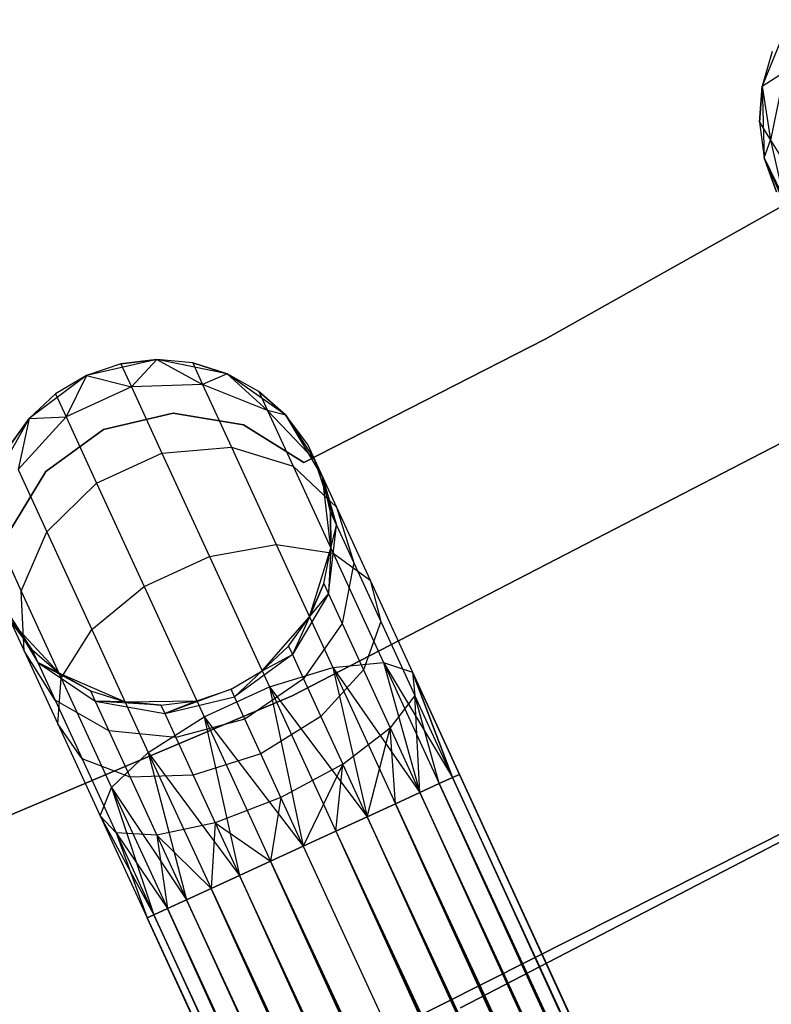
# Model space of a CAD drawing. Extents: x -102 to 102, y -101 to 102.
# Tile 291 of 481: x 16.47 to 20.82, y -40.22 to -34.52. Entities that reach past the tile are written whole.
import ezdxf

# ---------------------------------------------------------------- set-up
doc = ezdxf.new("R2010")
doc.units = 0
doc.header["$LTSCALE"] = 25.4
doc.layers.get('0').update_dxf_attribs({"linetype": 'CONTINUOUS'})

# ---------------------------------------------------------------- blocks, each defined once
blk = doc.blocks.new('NL2500011659_STL')
at = {"color": 0}
for p, q in [((20.9261, -34.5212, 0), (20.7687, -34.9061, 0)), ((20.9261, -34.5212, 0), (20.7687, -34.9061, 0)), ((20.8272, -34.7054, -5.5), (20.7687, -34.9061, 0)), ((20.8272, -34.7054, -5.5), (20.7687, -34.9061, -5.5)), ((20.8272, -34.7054, -5.5), (20.7687, -34.9061, 0)), ((20.8272, -34.7054, -5.5), (20.7687, -34.9061, -5.5)), ((20.7687, -34.9061, -5.5), (20.8995, -34.8223, -6.368)), ((20.7687, -34.9061, -5.5), (20.8995, -34.8223, -6.368)), ((20.8995, -34.8223, -6.368), (20.8177, -35.2187, -6.2725)), ((20.8995, -34.8223, -6.368), (20.8177, -35.2187, -6.2725)), ((20.7687, -34.9061, -5.5), (20.7533, -35.1146, -5.5)), ((20.7533, -35.1146, -5.5), (20.7687, -34.9061, 0)), ((20.7533, -35.1146, -5.5), (20.7687, -34.9061, 0)), ((20.7687, -34.9061, -5.5), (20.7533, -35.1146, -5.5)), ((20.7687, -34.9061, 0), (20.7815, -35.3218, 0)), ((20.7687, -34.9061, -5.5), (20.7687, -34.9061, 0)), ((20.7687, -34.9061, -5.5), (20.7687, -34.9061, 0)), ((20.7687, -34.9061, 0), (20.7815, -35.3218, 0)), ((20.7687, -34.9061, -5.5), (20.8177, -35.2187, -6.2725)), ((20.7687, -34.9061, -5.5), (20.8177, -35.2187, -6.2725)), ((20.7533, -35.1146, -5.5), (20.7815, -35.3218, 0)), ((20.7533, -35.1146, -5.5), (20.7815, -35.3218, -5.5)), ((20.7533, -35.1146, -5.5), (20.7815, -35.3218, 0)), ((20.7533, -35.1146, -5.5), (20.7815, -35.3218, -5.5)), ((20.7533, -35.1146, -5.5), (20.8177, -35.2187, -6.2725)), ((20.7533, -35.1146, -5.5), (20.8177, -35.2187, -6.2725)), ((20.7815, -35.3218, -5.5), (20.8177, -35.2187, -6.2725)), ((20.7815, -35.3218, -5.5), (20.8177, -35.2187, -6.2725)), ((20.8177, -35.2187, -6.2725), (20.9064, -35.6061, -6.1503)), ((20.8177, -35.2187, -6.2725), (20.9064, -35.6061, -6.1503)), ((20.8177, -35.2187, -6.2725), (21.0046, -35.5206, -6.9695)), ((20.8177, -35.2187, -6.2725), (21.0046, -35.5206, -6.9695)), ((20.7815, -35.3218, 0), (20.9623, -35.6962, 0)), ((20.7815, -35.3218, -5.5), (20.7815, -35.3218, 0)), ((20.7815, -35.3218, -5.5), (20.7815, -35.3218, 0)), ((20.7815, -35.3218, -5.5), (20.8522, -35.5185, -5.5)), ((20.8522, -35.5185, -5.5), (20.7815, -35.3218, 0)), ((20.8522, -35.5185, -5.5), (20.7815, -35.3218, 0)), ((20.7815, -35.3218, 0), (20.9623, -35.6962, 0)), ((20.7815, -35.3218, -5.5), (20.8522, -35.5185, -5.5)), ((20.7815, -35.3218, -5.5), (20.9064, -35.6061, -6.1503)), ((20.7815, -35.3218, -5.5), (20.9064, -35.6061, -6.1503)), ((20.8808, -35.6029), (19.5128, -36.3702)), ((19.5128, -36.3702, -2), (20.8808, -35.6029, -2)), ((19.5128, -36.3702, -2), (20.8808, -35.6029, -2)), ((20.8808, -35.6029), (19.5128, -36.3702)), ((19.5128, -36.3702), (18.1167, -37.0849)), ((18.1167, -37.0849, -2), (19.5128, -36.3702, -2)), ((18.1167, -37.0849, -2), (19.5128, -36.3702, -2)), ((19.5128, -36.3702), (18.1167, -37.0849)), ((19.5128, -36.3702), (19.5128, -36.3702, -2)), ((19.5128, -36.3702), (19.5128, -36.3702, -2)), ((17.2651, -36.4893, 0), (16.8594, -36.5808, 0)), ((17.2651, -36.4893, 0), (16.8594, -36.5808, 0)), ((17.0575, -36.5137, -5.5), (16.8594, -36.5808, 0)), ((17.0575, -36.5137, -5.5), (16.8594, -36.5808, 0)), ((17.0575, -36.5137, -5.5), (16.8594, -36.5808, -5.5)), ((17.0575, -36.5137, -5.5), (16.8594, -36.5808, -5.5)), ((17.2651, -36.4893, -5.5), (17.0575, -36.5137, -5.5)), ((17.0575, -36.5137, -5.5), (17.2651, -36.4893, 0)), ((17.0575, -36.5137, -5.5), (17.2651, -36.4893, 0)), ((17.2651, -36.4893, -5.5), (17.0575, -36.5137, -5.5)), ((17.0575, -36.5137, -5.5), (17.1184, -36.6461, -6.4203)), ((17.0575, -36.5137, -5.5), (17.1184, -36.6461, -6.4203)), ((17.2651, -36.4893, -5.5), (17.1184, -36.6461, -6.4203)), ((17.2651, -36.4893, -5.5), (17.1184, -36.6461, -6.4203)), ((17.6729, -36.5707, 0), (17.2651, -36.4893, 0)), ((17.4733, -36.5086, -5.5), (17.2651, -36.4893, 0)), ((17.6729, -36.5707, 0), (17.2651, -36.4893, 0)), ((17.4733, -36.5086, -5.5), (17.2651, -36.4893, -5.5)), ((17.2651, -36.4893, -5.5), (17.2651, -36.4893, 0)), ((17.4733, -36.5086, -5.5), (17.2651, -36.4893, 0)), ((17.2651, -36.4893, -5.5), (17.2651, -36.4893, 0)), ((17.2651, -36.4893, -5.5), (17.5307, -36.6335, -6.368)), ((17.4733, -36.5086, -5.5), (17.2651, -36.4893, -5.5)), ((17.2651, -36.4893, -5.5), (17.5307, -36.6335, -6.368)), ((17.6729, -36.5707, -5.5), (17.4733, -36.5086, -5.5)), ((17.4733, -36.5086, -5.5), (17.6729, -36.5707, 0)), ((17.4733, -36.5086, -5.5), (17.6729, -36.5707, 0)), ((17.4733, -36.5086, -5.5), (17.5307, -36.6335, -6.368)), ((17.4733, -36.5086, -5.5), (17.5307, -36.6335, -6.368)), ((17.6729, -36.5707, -5.5), (17.4733, -36.5086, -5.5)), ((16.8594, -36.5808, 0), (16.5261, -36.8293, 0)), ((16.8594, -36.5808, 0), (16.5261, -36.8293, 0)), ((16.8594, -36.5808, 0), (16.6797, -36.6875, -5.5)), ((16.8594, -36.5808, -5.5), (16.6797, -36.6875, -5.5)), ((16.8594, -36.5808, 0), (16.6797, -36.6875, -5.5)), ((16.8594, -36.5808, -5.5), (16.6797, -36.6875, -5.5)), ((16.8594, -36.5808, -5.5), (16.7406, -36.8199, -6.4203)), ((16.8594, -36.5808, -5.5), (16.7406, -36.8199, -6.4203)), ((16.8594, -36.5808, -5.5), (16.8594, -36.5808, 0)), ((16.8594, -36.5808, -5.5), (16.8594, -36.5808, 0)), ((16.8594, -36.5808, -5.5), (17.1184, -36.6461, -6.4203)), ((16.8594, -36.5808, -5.5), (17.1184, -36.6461, -6.4203)), ((17.6729, -36.5707, -5.5), (17.5307, -36.6335, -6.368)), ((17.6729, -36.5707, -5.5), (17.5307, -36.6335, -6.368)), ((18.0123, -36.811, 0), (17.6729, -36.5707, 0)), ((17.8552, -36.673, -5.5), (17.6729, -36.5707, 0)), ((18.0123, -36.811, 0), (17.6729, -36.5707, 0)), ((17.8552, -36.673, -5.5), (17.6729, -36.5707, -5.5)), ((17.6729, -36.5707, -5.5), (17.6729, -36.5707, 0)), ((17.8552, -36.673, -5.5), (17.6729, -36.5707, 0)), ((17.6729, -36.5707, -5.5), (17.6729, -36.5707, 0)), ((17.6729, -36.5707, -5.5), (17.9063, -36.7842, -6.2725)), ((17.8552, -36.673, -5.5), (17.6729, -36.5707, -5.5)), ((17.6729, -36.5707, -5.5), (17.9063, -36.7842, -6.2725)), ((17.1184, -36.6461, -6.4203), (16.7406, -36.8199, -6.4203)), ((17.1184, -36.6461, -6.4203), (16.7406, -36.8199, -6.4203)), ((17.5307, -36.6335, -6.368), (17.1184, -36.6461, -6.4203)), ((17.5307, -36.6335, -6.368), (17.1184, -36.6461, -6.4203)), ((17.1184, -36.6461, -6.4203), (17.2952, -37.0304, -7.2505)), ((17.1184, -36.6461, -6.4203), (17.2952, -37.0304, -7.2505)), ((17.9063, -36.7842, -6.2725), (17.5307, -36.6335, -6.368)), ((17.5307, -36.6335, -6.368), (17.6975, -36.996, -7.1511)), ((17.5307, -36.6335, -6.368), (17.6975, -36.996, -7.1511)), ((17.9063, -36.7842, -6.2725), (17.5307, -36.6335, -6.368)), ((16.6797, -36.6875, -5.5), (16.5261, -36.8293, 0)), ((16.6797, -36.6875, -5.5), (16.5261, -36.8293, -5.5)), ((16.6797, -36.6875, -5.5), (16.5261, -36.8293, 0)), ((16.6797, -36.6875, -5.5), (16.5261, -36.8293, -5.5)), ((16.6797, -36.6875, -5.5), (16.7406, -36.8199, -6.4203)), ((16.6797, -36.6875, -5.5), (16.7406, -36.8199, -6.4203)), ((18.0123, -36.811, -5.5), (17.8552, -36.673, -5.5)), ((17.8552, -36.673, -5.5), (18.0123, -36.811, 0)), ((17.8552, -36.673, -5.5), (18.0123, -36.811, 0)), ((17.8552, -36.673, -5.5), (17.9063, -36.7842, -6.2725)), ((17.8552, -36.673, -5.5), (17.9063, -36.7842, -6.2725)), ((18.0123, -36.811, -5.5), (17.8552, -36.673, -5.5)), ((16.7406, -36.8199, -6.4203), (16.4627, -37.1248, -6.368)), ((16.7406, -36.8199, -6.4203), (16.4627, -37.1248, -6.368)), ((16.5261, -36.8293, -5.5), (16.7406, -36.8199, -6.4203)), ((16.5261, -36.8293, -5.5), (16.7406, -36.8199, -6.4203)), ((16.7406, -36.8199, -6.4203), (16.9174, -37.2042, -7.2505)), ((16.7406, -36.8199, -6.4203), (16.9174, -37.2042, -7.2505)), ((17.3595, -36.7994), (16.9579, -36.8945)), ((16.9579, -36.8945, -2), (17.3595, -36.7994, -2)), ((16.9579, -36.8945, -2), (17.3595, -36.7994, -2)), ((17.3595, -36.7994), (16.9579, -36.8945)), ((17.7667, -36.8663), (17.3595, -36.7994)), ((17.3595, -36.7994), (17.3595, -36.7994, -2)), ((17.3595, -36.7994, -2), (17.7667, -36.8663, -2)), ((17.3595, -36.7994), (17.3595, -36.7994, -2)), ((17.3595, -36.7994, -2), (17.7667, -36.8663, -2)), ((17.7667, -36.8663), (17.3595, -36.7994)), ((18.0123, -36.811, -5.5), (17.9063, -36.7842, -6.2725)), ((18.0123, -36.811, -5.5), (17.9063, -36.7842, -6.2725)), ((18.1803, -37.0722, -6.1503), (17.9063, -36.7842, -6.2725)), ((17.9063, -36.7842, -6.2725), (18.0547, -37.1068, -6.9695)), ((17.9063, -36.7842, -6.2725), (18.0547, -37.1068, -6.9695)), ((18.1803, -37.0722, -6.1503), (17.9063, -36.7842, -6.2725)), ((18.2246, -37.1685, 0), (18.0123, -36.811, 0)), ((18.1372, -36.9786, -5.5), (18.0123, -36.811, 0)), ((18.2246, -37.1685, 0), (18.0123, -36.811, 0)), ((18.1372, -36.9786, -5.5), (18.0123, -36.811, -5.5)), ((18.0123, -36.811, -5.5), (18.0123, -36.811, 0)), ((18.1372, -36.9786, -5.5), (18.0123, -36.811, 0)), ((18.0123, -36.811, -5.5), (18.0123, -36.811, 0)), ((18.0123, -36.811, -5.5), (18.1803, -37.0722, -6.1503)), ((18.1372, -36.9786, -5.5), (18.0123, -36.811, -5.5)), ((18.0123, -36.811, -5.5), (18.1803, -37.0722, -6.1503)), ((16.5261, -36.8293, 0), (16.3226, -37.1919, 0)), ((16.5261, -36.8293, 0), (16.3226, -37.1919, 0)), ((16.5261, -36.8293, -5.5), (16.4053, -36.9999, -5.5)), ((16.4053, -36.9999, -5.5), (16.5261, -36.8293, 0)), ((16.4053, -36.9999, -5.5), (16.5261, -36.8293, 0)), ((16.5261, -36.8293, -5.5), (16.4053, -36.9999, -5.5)), ((16.5261, -36.8293, -5.5), (16.4627, -37.1248, -6.368)), ((16.5261, -36.8293, -5.5), (16.4627, -37.1248, -6.368)), ((16.5261, -36.8293, -5.5), (16.5261, -36.8293, 0)), ((16.5261, -36.8293, -5.5), (16.5261, -36.8293, 0)), ((18.1167, -37.0849), (17.7667, -36.8663)), ((17.7667, -36.8663), (17.7667, -36.8663, -2)), ((17.7667, -36.8663, -2), (18.1167, -37.0849, -2)), ((17.7667, -36.8663), (17.7667, -36.8663, -2)), ((17.7667, -36.8663, -2), (18.1167, -37.0849, -2)), ((18.1167, -37.0849), (17.7667, -36.8663)), ((16.9579, -36.8945), (16.6241, -37.1371)), ((16.6241, -37.1371, -2), (16.9579, -36.8945, -2)), ((16.6241, -37.1371, -2), (16.9579, -36.8945, -2)), ((16.9579, -36.8945), (16.6241, -37.1371)), ((16.9579, -36.8945), (16.9579, -36.8945, -2)), ((16.9579, -36.8945), (16.9579, -36.8945, -2)), ((17.2952, -37.0304, -7.2505), (17.6975, -36.996, -7.1511)), ((17.2952, -37.0304, -7.2505), (17.6975, -36.996, -7.1511)), ((17.6975, -36.996, -7.1511), (17.9572, -37.5605, -7.7725)), ((17.6975, -36.996, -7.1511), (17.9572, -37.5605, -7.7725)), ((17.6975, -36.996, -7.1511), (18.0547, -37.1068, -6.9695)), ((17.6975, -36.996, -7.1511), (18.0547, -37.1068, -6.9695)), ((20.9381, -36.9418, 1), (18.0493, -38.435, 1)), ((18.0493, -38.435, -6.5), (20.9381, -36.9418, -6.5)), ((18.0493, -38.435, -6.5), (20.9381, -36.9418, -6.5)), ((20.9381, -36.9418, 1), (18.0493, -38.435, 1)), ((18.1372, -36.9786, -5.5), (18.1803, -37.0722, -6.1503)), ((18.1372, -36.9786, -5.5), (18.2246, -37.1685, 0)), ((18.1372, -36.9786, -5.5), (18.2246, -37.1685, 0)), ((18.1372, -36.9786, -5.5), (18.1803, -37.0722, -6.1503)), ((16.9174, -37.2042, -7.2505), (17.2952, -37.0304, -7.2505)), ((16.9174, -37.2042, -7.2505), (17.2952, -37.0304, -7.2505)), ((17.2952, -37.0304, -7.2505), (17.5706, -37.629, -7.9094)), ((17.2952, -37.0304, -7.2505), (17.5706, -37.629, -7.9094)), ((18.0547, -37.1068, -6.9695), (18.2859, -37.6092, -7.5225)), ((18.0547, -37.1068, -6.9695), (18.2859, -37.6092, -7.5225)), ((18.0547, -37.1068, -6.9695), (18.3052, -37.3437, -6.737)), ((18.0547, -37.1068, -6.9695), (18.3052, -37.3437, -6.737)), ((18.1167, -37.0849), (18.1167, -37.0849, -2)), ((18.1167, -37.0849), (18.1167, -37.0849, -2)), ((18.2246, -37.1685, -5.5), (18.1803, -37.0722, -6.1503)), ((18.2246, -37.1685, -5.5), (18.1803, -37.0722, -6.1503)), ((18.3052, -37.4476, -6.0225), (18.1803, -37.0722, -6.1503)), ((18.1803, -37.0722, -6.1503), (18.3052, -37.3437, -6.737)), ((18.1803, -37.0722, -6.1503), (18.3052, -37.3437, -6.737)), ((18.3052, -37.4476, -6.0225), (18.1803, -37.0722, -6.1503)), ((16.6241, -37.1371), (16.4095, -37.4896)), ((16.4095, -37.4896, -2), (16.6241, -37.1371, -2)), ((16.4095, -37.4896, -2), (16.6241, -37.1371, -2)), ((16.6241, -37.1371), (16.4095, -37.4896)), ((16.4627, -37.1248, -6.368), (16.6295, -37.4873, -7.1511)), ((16.4627, -37.1248, -6.368), (16.6295, -37.4873, -7.1511)), ((16.6241, -37.1371), (16.6241, -37.1371, -2)), ((16.6241, -37.1371), (16.6241, -37.1371, -2)), ((18.2731, -37.5815, 0), (18.2246, -37.1685, 0)), ((18.2706, -37.3725, -5.5), (18.2246, -37.1685, 0)), ((18.2731, -37.5815, 0), (18.2246, -37.1685, 0)), ((18.2706, -37.3725, -5.5), (18.2246, -37.1685, -5.5)), ((18.2246, -37.1685, -5.5), (18.2246, -37.1685, 0)), ((18.2706, -37.3725, -5.5), (18.2246, -37.1685, 0)), ((18.2246, -37.1685, -5.5), (18.2246, -37.1685, 0)), ((18.2246, -37.1685, -5.5), (18.3052, -37.4476, -6.0225)), ((18.2706, -37.3725, -5.5), (18.2246, -37.1685, -5.5)), ((18.2246, -37.1685, -5.5), (18.3052, -37.4476, -6.0225)), ((16.6295, -37.4873, -7.1511), (16.9174, -37.2042, -7.2505)), ((16.6295, -37.4873, -7.1511), (16.9174, -37.2042, -7.2505)), ((16.9174, -37.2042, -7.2505), (17.1928, -37.8028, -7.9094)), ((16.9174, -37.2042, -7.2505), (17.1928, -37.8028, -7.9094)), ((18.2731, -37.5815, -5.5), (18.2706, -37.3725, -5.5)), ((18.2706, -37.3725, -5.5), (18.2731, -37.5815, 0)), ((18.2706, -37.3725, -5.5), (18.2731, -37.5815, 0)), ((18.2706, -37.3725, -5.5), (18.3052, -37.4476, -6.0225)), ((18.2706, -37.3725, -5.5), (18.3052, -37.4476, -6.0225)), ((18.2731, -37.5815, -5.5), (18.2706, -37.3725, -5.5)), ((18.3052, -37.3437, -6.737), (18.4998, -37.7667, -7.2026)), ((18.3052, -37.3437, -6.737), (18.4998, -37.7667, -7.2026)), ((18.3052, -37.3437, -6.737), (18.4055, -37.6658, -6.4939)), ((18.3052, -37.3437, -6.737), (18.4055, -37.6658, -6.4939)), ((18.2594, -37.8457, -5.9113), (18.3052, -37.4476, -6.0225)), ((18.2594, -37.8457, -5.9113), (18.3052, -37.4476, -6.0225)), ((18.2731, -37.5815, -5.5), (18.3052, -37.4476, -6.0225)), ((18.2731, -37.5815, -5.5), (18.3052, -37.4476, -6.0225)), ((18.3052, -37.4476, -6.0225), (18.4055, -37.6658, -6.4939)), ((18.3052, -37.4476, -6.0225), (18.4055, -37.6658, -6.4939)), ((16.3328, -37.5081, -6.2725), (16.4812, -37.8307, -6.9695)), ((16.3328, -37.5081, -6.2725), (16.4812, -37.8307, -6.9695)), ((16.4812, -37.8307, -6.9695), (16.6295, -37.4873, -7.1511)), ((16.4812, -37.8307, -6.9695), (16.6295, -37.4873, -7.1511)), ((16.6295, -37.4873, -7.1511), (16.8892, -38.0519, -7.7725)), ((16.6295, -37.4873, -7.1511), (16.8892, -38.0519, -7.7725)), ((17.5706, -37.629, -7.9094), (17.9572, -37.5605, -7.7725)), ((17.5706, -37.629, -7.9094), (17.9572, -37.5605, -7.7725)), ((17.9572, -37.5605, -7.7725), (18.2845, -38.2719, -8.1715)), ((17.9572, -37.5605, -7.7725), (18.2845, -38.2719, -8.1715)), ((17.9572, -37.5605, -7.7725), (18.2859, -37.6092, -7.5225)), ((17.9572, -37.5605, -7.7725), (18.2859, -37.6092, -7.5225)), ((18.1495, -37.9785, 0), (18.2731, -37.5815, 0)), ((18.1495, -37.9785, 0), (18.2731, -37.5815, 0)), ((18.2322, -37.7865, -5.5), (18.2731, -37.5815, 0)), ((18.2322, -37.7865, -5.5), (18.2731, -37.5815, -5.5)), ((18.2322, -37.7865, -5.5), (18.2731, -37.5815, 0)), ((18.2322, -37.7865, -5.5), (18.2731, -37.5815, -5.5)), ((18.2731, -37.5815, -5.5), (18.2594, -37.8457, -5.9113)), ((18.2731, -37.5815, -5.5), (18.2594, -37.8457, -5.9113)), ((18.2731, -37.5815, -5.5), (18.2731, -37.5815, 0)), ((18.2731, -37.5815, -5.5), (18.2731, -37.5815, 0)), ((18.2859, -37.6092, -7.5225), (18.5772, -38.2424, -7.8776)), ((18.2859, -37.6092, -7.5225), (18.5772, -38.2424, -7.8776)), ((18.2859, -37.6092, -7.5225), (18.4998, -37.7667, -7.2026)), ((18.2859, -37.6092, -7.5225), (18.4998, -37.7667, -7.2026)), ((17.1928, -37.8028, -7.9094), (17.5706, -37.629, -7.9094)), ((17.1928, -37.8028, -7.9094), (17.5706, -37.629, -7.9094)), ((17.5706, -37.629, -7.9094), (17.9176, -38.3832, -8.3324)), ((17.5706, -37.629, -7.9094), (17.9176, -38.3832, -8.3324)), ((18.4055, -37.6658, -6.4939), (18.3384, -38.0174, -6.2823)), ((18.4055, -37.6658, -6.4939), (18.3384, -38.0174, -6.2823)), ((18.4055, -37.6658, -6.4939), (18.5619, -38.0057, -6.868)), ((18.4055, -37.6658, -6.4939), (18.5619, -38.0057, -6.868)), ((18.1495, -37.9785, -5.5), (18.2322, -37.7865, -5.5)), ((18.2322, -37.7865, -5.5), (18.1495, -37.9785, 0)), ((18.2322, -37.7865, -5.5), (18.1495, -37.9785, 0)), ((18.1495, -37.9785, -5.5), (18.2322, -37.7865, -5.5)), ((18.2322, -37.7865, -5.5), (18.2594, -37.8457, -5.9113)), ((18.2322, -37.7865, -5.5), (18.2594, -37.8457, -5.9113)), ((18.4998, -37.7667, -7.2026), (18.745, -38.2997, -7.5015)), ((18.4998, -37.7667, -7.2026), (18.745, -38.2997, -7.5015)), ((18.4998, -37.7667, -7.2026), (18.5619, -38.0057, -6.868)), ((18.4998, -37.7667, -7.2026), (18.5619, -38.0057, -6.868)), ((16.4982, -38.1751, -6.737), (16.4812, -37.8307, -6.9695)), ((16.4812, -37.8307, -6.9695), (16.7124, -38.3332, -7.5225)), ((16.4812, -37.8307, -6.9695), (16.7124, -38.3332, -7.5225)), ((16.4982, -38.1751, -6.737), (16.4812, -37.8307, -6.9695)), ((16.8892, -38.0519, -7.7725), (17.1928, -37.8028, -7.9094)), ((16.8892, -38.0519, -7.7725), (17.1928, -37.8028, -7.9094)), ((17.1928, -37.8028, -7.9094), (17.5398, -38.557, -8.3324)), ((17.1928, -37.8028, -7.9094), (17.5398, -38.557, -8.3324)), ((18.2594, -37.8457, -5.9113), (18.051, -38.1975, -5.8357)), ((18.2594, -37.8457, -5.9113), (18.051, -38.1975, -5.8357)), ((18.1495, -37.9785, -5.5), (18.2594, -37.8457, -5.9113)), ((18.1495, -37.9785, -5.5), (18.2594, -37.8457, -5.9113)), ((18.2594, -37.8457, -5.9113), (18.3384, -38.0174, -6.2823)), ((18.2594, -37.8457, -5.9113), (18.3384, -38.0174, -6.2823)), ((16.5426, -38.1675, -5.5), (16.3733, -37.9035, -6.1503)), ((16.3733, -37.9035, -6.1503), (16.5772, -38.2426, -6.0225)), ((16.5426, -38.1675, -5.5), (16.3733, -37.9035, -6.1503)), ((16.3733, -37.9035, -6.1503), (16.5772, -38.2426, -6.0225)), ((16.3733, -37.9035, -6.1503), (16.4982, -38.1751, -6.737)), ((16.3733, -37.9035, -6.1503), (16.4982, -38.1751, -6.737)), ((16.4176, -37.9999, 0), (16.6996, -38.3054, 0)), ((16.4176, -37.9999, -5.5), (16.5426, -38.1675, -5.5)), ((16.5426, -38.1675, -5.5), (16.4176, -37.9999, 0)), ((16.5426, -38.1675, -5.5), (16.4176, -37.9999, 0)), ((16.4176, -37.9999, 0), (16.6996, -38.3054, 0)), ((16.4176, -37.9999, -5.5), (16.5426, -38.1675, -5.5)), ((17.8751, -38.2909, 0), (18.1495, -37.9785, 0)), ((17.8751, -38.2909, 0), (18.1495, -37.9785, 0)), ((18.0287, -38.1491, -5.5), (18.1495, -37.9785, 0)), ((18.0287, -38.1491, -5.5), (18.1495, -37.9785, -5.5)), ((18.0287, -38.1491, -5.5), (18.1495, -37.9785, 0)), ((18.0287, -38.1491, -5.5), (18.1495, -37.9785, -5.5)), ((18.1495, -37.9785, -5.5), (18.051, -38.1975, -5.8357)), ((18.1495, -37.9785, -5.5), (18.051, -38.1975, -5.8357)), ((18.3384, -38.0174, -6.2823), (18.1155, -38.3377, -6.1386)), ((18.3384, -38.0174, -6.2823), (18.1155, -38.3377, -6.1386)), ((18.1495, -37.9785, -5.5), (18.1495, -37.9785, 0)), ((18.1495, -37.9785, -5.5), (18.1495, -37.9785, 0)), ((18.3384, -38.0174, -6.2823), (18.4615, -38.2849, -6.5767)), ((18.3384, -38.0174, -6.2823), (18.4615, -38.2849, -6.5767)), ((18.5619, -38.0057, -6.868), (18.4615, -38.2849, -6.5767)), ((18.5619, -38.0057, -6.868), (18.4615, -38.2849, -6.5767)), ((18.5619, -38.0057, -6.868), (18.7589, -38.4339, -7.1082)), ((18.5619, -38.0057, -6.868), (18.7589, -38.4339, -7.1082)), ((16.7124, -38.3332, -7.5225), (16.8892, -38.0519, -7.7725)), ((16.7124, -38.3332, -7.5225), (16.8892, -38.0519, -7.7725)), ((16.8892, -38.0519, -7.7725), (17.2165, -38.7632, -8.1715)), ((16.8892, -38.0519, -7.7725), (17.2165, -38.7632, -8.1715)), ((16.6775, -38.4608, -6.4939), (16.4982, -38.1751, -6.737)), ((16.4982, -38.1751, -6.737), (16.6928, -38.598, -7.2026)), ((16.4982, -38.1751, -6.737), (16.6928, -38.598, -7.2026)), ((16.6775, -38.4608, -6.4939), (16.4982, -38.1751, -6.737)), ((16.5426, -38.1675, -5.5), (16.6996, -38.3054, 0)), ((16.5426, -38.1675, -5.5), (16.6996, -38.3054, -5.5)), ((16.5426, -38.1675, -5.5), (16.6996, -38.3054, 0)), ((16.5426, -38.1675, -5.5), (16.6996, -38.3054, -5.5)), ((16.5426, -38.1675, -5.5), (16.5772, -38.2426, -6.0225)), ((16.5426, -38.1675, -5.5), (16.5772, -38.2426, -6.0225)), ((17.8751, -38.2909, -5.5), (18.0287, -38.1491, -5.5)), ((18.0287, -38.1491, -5.5), (17.8751, -38.2909, 0)), ((18.0287, -38.1491, -5.5), (17.8751, -38.2909, 0)), ((17.8751, -38.2909, -5.5), (18.0287, -38.1491, -5.5)), ((18.0287, -38.1491, -5.5), (18.051, -38.1975, -5.8357)), ((18.0287, -38.1491, -5.5), (18.051, -38.1975, -5.8357)), ((16.882, -38.4077, -5.5), (16.5772, -38.2426, -6.0225)), ((16.5772, -38.2426, -6.0225), (16.9092, -38.4669, -5.9113)), ((16.6996, -38.3054, -5.5), (16.5772, -38.2426, -6.0225)), ((16.882, -38.4077, -5.5), (16.5772, -38.2426, -6.0225)), ((16.6996, -38.3054, -5.5), (16.5772, -38.2426, -6.0225)), ((16.5772, -38.2426, -6.0225), (16.9092, -38.4669, -5.9113)), ((16.5772, -38.2426, -6.0225), (16.6775, -38.4608, -6.4939)), ((16.5772, -38.2426, -6.0225), (16.6775, -38.4608, -6.4939)), ((18.051, -38.1975, -5.8357), (17.7158, -38.4422, -5.809)), ((18.051, -38.1975, -5.8357), (17.7158, -38.4422, -5.809)), ((17.8751, -38.2909, -5.5), (18.051, -38.1975, -5.8357)), ((17.8751, -38.2909, -5.5), (18.051, -38.1975, -5.8357)), ((18.051, -38.1975, -5.8357), (18.1155, -38.3377, -6.1386)), ((18.051, -38.1975, -5.8357), (18.1155, -38.3377, -6.1386)), ((18.2845, -38.2719, -8.1715), (18.5772, -38.2424, -7.8776)), ((18.2845, -38.2719, -8.1715), (18.5772, -38.2424, -7.8776)), ((18.5772, -38.2424, -7.8776), (18.7884, -38.9955, -8.1691)), ((18.5772, -38.2424, -7.8776), (18.7884, -38.9955, -8.1691)), ((18.5772, -38.2424, -7.8776), (18.9001, -38.9442, -8)), ((18.5772, -38.2424, -7.8776), (18.9001, -38.9442, -8)), ((18.5772, -38.2424, -7.8776), (18.9773, -38.9086, -7.809)), ((18.5772, -38.2424, -7.8776), (18.9773, -38.9086, -7.809)), ((18.5772, -38.2424, -7.8776), (18.745, -38.2997, -7.5015)), ((18.5772, -38.2424, -7.8776), (18.745, -38.2997, -7.5015)), ((16.6996, -38.3054, 0), (17.0816, -38.4699, 0)), ((16.6996, -38.3054, -5.5), (16.6996, -38.3054, 0)), ((16.6996, -38.3054, -5.5), (16.6996, -38.3054, 0)), ((16.6996, -38.3054, -5.5), (16.882, -38.4077, -5.5)), ((16.882, -38.4077, -5.5), (16.6996, -38.3054, 0)), ((16.882, -38.4077, -5.5), (16.6996, -38.3054, 0)), ((16.6996, -38.3054, 0), (17.0816, -38.4699, 0)), ((16.6996, -38.3054, -5.5), (16.882, -38.4077, -5.5)), ((17.6954, -38.3977, 0), (17.8751, -38.2909, 0)), ((17.6954, -38.3977, -5.5), (17.8751, -38.2909, -5.5)), ((17.6954, -38.3977, 0), (17.8751, -38.2909, 0)), ((17.6954, -38.3977, -5.5), (17.8751, -38.2909, -5.5)), ((17.8751, -38.2909, -5.5), (17.7158, -38.4422, -5.809)), ((17.8751, -38.2909, -5.5), (17.7158, -38.4422, -5.809)), ((17.8751, -38.2909, -5.5), (17.8751, -38.2909, 0)), ((17.8751, -38.2909, -5.5), (17.8751, -38.2909, 0)), ((17.9176, -38.3832, -8.3324), (18.2845, -38.2719, -8.1715)), ((17.9176, -38.3832, -8.3324), (18.2845, -38.2719, -8.1715)), ((18.4615, -38.2849, -6.5767), (18.2159, -38.556, -6.379)), ((18.4615, -38.2849, -6.5767), (18.2159, -38.556, -6.379)), ((18.2845, -38.2719, -8.1715), (18.4828, -39.1362, -8.4135)), ((18.2845, -38.2719, -8.1715), (18.4828, -39.1362, -8.4135)), ((18.2845, -38.2719, -8.1715), (18.6473, -39.0605, -8.309)), ((18.2845, -38.2719, -8.1715), (18.6473, -39.0605, -8.309)), ((18.2845, -38.2719, -8.1715), (18.7884, -38.9955, -8.1691)), ((18.2845, -38.2719, -8.1715), (18.7884, -38.9955, -8.1691)), ((18.4615, -38.2849, -6.5767), (18.6166, -38.6219, -6.7657)), ((18.4615, -38.2849, -6.5767), (18.6166, -38.6219, -6.7657)), ((18.745, -38.2997, -7.5015), (18.9773, -38.9086, -7.809)), ((18.745, -38.2997, -7.5015), (18.9773, -38.9086, -7.809)), ((18.745, -38.2997, -7.5015), (19.0168, -38.8905, -7.6045)), ((18.9773, -38.9086, -7.191), (18.745, -38.2997, -7.5015)), ((18.745, -38.2997, -7.5015), (18.7589, -38.4339, -7.1082)), ((18.9773, -38.9086, -7.191), (18.745, -38.2997, -7.5015)), ((19.0168, -38.8905, -7.3955), (18.745, -38.2997, -7.5015)), ((19.0168, -38.8905, -7.3955), (18.745, -38.2997, -7.5015)), ((18.745, -38.2997, -7.5015), (19.0168, -38.8905, -7.6045)), ((18.745, -38.2997, -7.5015), (18.7589, -38.4339, -7.1082)), ((16.6928, -38.598, -7.2026), (16.7124, -38.3332, -7.5225)), ((16.6928, -38.598, -7.2026), (16.7124, -38.3332, -7.5225)), ((16.7124, -38.3332, -7.5225), (17.0037, -38.9663, -7.8776)), ((16.7124, -38.3332, -7.5225), (17.0037, -38.9663, -7.8776)), ((18.1155, -38.3377, -6.1386), (17.7752, -38.5712, -6.0878)), ((18.1155, -38.3377, -6.1386), (17.7752, -38.5712, -6.0878)), ((18.1155, -38.3377, -6.1386), (18.2159, -38.556, -6.379)), ((18.1155, -38.3377, -6.1386), (18.2159, -38.556, -6.379)), ((16.882, -38.4077, -5.5), (17.0816, -38.4699, 0)), ((16.882, -38.4077, -5.5), (17.0816, -38.4699, -5.5)), ((16.882, -38.4077, -5.5), (17.0816, -38.4699, 0)), ((16.882, -38.4077, -5.5), (17.0816, -38.4699, -5.5)), ((16.882, -38.4077, -5.5), (16.9092, -38.4669, -5.9113)), ((16.882, -38.4077, -5.5), (16.9092, -38.4669, -5.9113)), ((17.6954, -38.3977, -5.5), (17.312, -38.5375, -5.8357)), ((17.6954, -38.3977, -5.5), (17.312, -38.5375, -5.8357)), ((17.4974, -38.4647, 0), (17.6954, -38.3977, 0)), ((17.4974, -38.4647, -5.5), (17.6954, -38.3977, -5.5)), ((17.4974, -38.4647, 0), (17.6954, -38.3977, 0)), ((17.4974, -38.4647, -5.5), (17.6954, -38.3977, -5.5)), ((17.5398, -38.557, -8.3324), (17.9176, -38.3832, -8.3324)), ((17.5398, -38.557, -8.3324), (17.9176, -38.3832, -8.3324)), ((17.6954, -38.3977, -5.5), (17.6954, -38.3977, 0)), ((17.6954, -38.3977, -5.5), (17.6954, -38.3977, 0)), ((17.7158, -38.4422, -5.809), (17.6954, -38.3977, -5.5)), ((17.7158, -38.4422, -5.809), (17.6954, -38.3977, -5.5)), ((17.9176, -38.3832, -8.3324), (18.1133, -39.3062, -8.5)), ((17.9176, -38.3832, -8.3324), (18.1133, -39.3062, -8.5)), ((17.9176, -38.3832, -8.3324), (18.3022, -39.2193, -8.4782)), ((17.9176, -38.3832, -8.3324), (18.3022, -39.2193, -8.4782)), ((17.9176, -38.3832, -8.3324), (18.4828, -39.1362, -8.4135)), ((17.9176, -38.3832, -8.3324), (18.4828, -39.1362, -8.4135)), ((18.0493, -38.435, 1), (15.0547, -39.7028, 1)), ((15.0547, -39.7028, -6.5), (18.0493, -38.435, -6.5)), ((15.0547, -39.7028, -6.5), (18.0493, -38.435, -6.5)), ((18.0493, -38.435, 1), (15.0547, -39.7028, 1)), ((16.9882, -38.6386, -6.2823), (16.6775, -38.4608, -6.4939)), ((16.6775, -38.4608, -6.4939), (16.8339, -38.8007, -6.868)), ((16.6775, -38.4608, -6.4939), (16.8339, -38.8007, -6.868)), ((16.9882, -38.6386, -6.2823), (16.6775, -38.4608, -6.4939)), ((17.2897, -38.4891, -5.5), (16.9092, -38.4669, -5.9113)), ((16.9092, -38.4669, -5.9113), (17.312, -38.5375, -5.8357)), ((17.0816, -38.4699, -5.5), (16.9092, -38.4669, -5.9113)), ((17.2897, -38.4891, -5.5), (16.9092, -38.4669, -5.9113)), ((17.0816, -38.4699, -5.5), (16.9092, -38.4669, -5.9113)), ((16.9092, -38.4669, -5.9113), (17.312, -38.5375, -5.8357)), ((16.9092, -38.4669, -5.9113), (16.9882, -38.6386, -6.2823)), ((16.9092, -38.4669, -5.9113), (16.9882, -38.6386, -6.2823)), ((17.0816, -38.4699, 0), (17.4974, -38.4647, 0)), ((17.0816, -38.4699, 0), (17.4974, -38.4647, 0)), ((17.0816, -38.4699, -5.5), (17.0816, -38.4699, 0)), ((17.0816, -38.4699, -5.5), (17.0816, -38.4699, 0)), ((17.0816, -38.4699, -5.5), (17.2897, -38.4891, -5.5)), ((17.2897, -38.4891, -5.5), (17.0816, -38.4699, 0)), ((17.2897, -38.4891, -5.5), (17.0816, -38.4699, 0)), ((17.0816, -38.4699, -5.5), (17.2897, -38.4891, -5.5)), ((17.2897, -38.4891, -5.5), (17.4974, -38.4647, 0)), ((17.2897, -38.4891, -5.5), (17.4974, -38.4647, 0)), ((17.2897, -38.4891, -5.5), (17.4974, -38.4647, -5.5)), ((17.2897, -38.4891, -5.5), (17.4974, -38.4647, -5.5)), ((17.312, -38.5375, -5.8357), (17.7158, -38.4422, -5.809)), ((17.312, -38.5375, -5.8357), (17.7158, -38.4422, -5.809)), ((17.4974, -38.4647, -5.5), (17.312, -38.5375, -5.8357)), ((17.4974, -38.4647, -5.5), (17.312, -38.5375, -5.8357)), ((17.4974, -38.4647, -5.5), (17.4974, -38.4647, 0)), ((17.4974, -38.4647, -5.5), (17.4974, -38.4647, 0)), ((17.7752, -38.5712, -6.0878), (17.7158, -38.4422, -5.809)), ((17.7752, -38.5712, -6.0878), (17.7158, -38.4422, -5.809)), ((18.0493, -38.435, -6.5), (18.0493, -38.435, 1)), ((18.0493, -38.435, -6.5), (18.0493, -38.435, 1)), ((18.7589, -38.4339, -7.1082), (18.6166, -38.6219, -6.7657)), ((18.7589, -38.4339, -7.1082), (18.6166, -38.6219, -6.7657)), ((18.7884, -38.9955, -6.8309), (18.7589, -38.4339, -7.1082)), ((18.9001, -38.9442, -7), (18.7589, -38.4339, -7.1082)), ((18.7884, -38.9955, -6.8309), (18.7589, -38.4339, -7.1082)), ((18.9001, -38.9442, -7), (18.7589, -38.4339, -7.1082)), ((18.9773, -38.9086, -7.191), (18.7589, -38.4339, -7.1082)), ((18.9773, -38.9086, -7.191), (18.7589, -38.4339, -7.1082)), ((17.2897, -38.4891, -5.5), (17.312, -38.5375, -5.8357)), ((17.2897, -38.4891, -5.5), (17.312, -38.5375, -5.8357)), ((17.2165, -38.7632, -8.1715), (17.5398, -38.557, -8.3324)), ((17.2165, -38.7632, -8.1715), (17.5398, -38.557, -8.3324)), ((17.312, -38.5375, -5.8357), (17.3764, -38.6777, -6.1386)), ((17.312, -38.5375, -5.8357), (17.3764, -38.6777, -6.1386)), ((17.7752, -38.5712, -6.0878), (17.3764, -38.6777, -6.1386)), ((17.7752, -38.5712, -6.0878), (17.3764, -38.6777, -6.1386)), ((17.5398, -38.557, -8.3324), (17.7438, -39.4762, -8.4135)), ((17.5398, -38.557, -8.3324), (17.7438, -39.4762, -8.4135)), ((17.5398, -38.557, -8.3324), (17.9244, -39.3931, -8.4782)), ((17.5398, -38.557, -8.3324), (17.9244, -39.3931, -8.4782)), ((17.5398, -38.557, -8.3324), (18.1133, -39.3062, -8.5)), ((17.5398, -38.557, -8.3324), (18.1133, -39.3062, -8.5)), ((17.8677, -38.7722, -6.309), (17.7752, -38.5712, -6.0878)), ((17.8677, -38.7722, -6.309), (17.7752, -38.5712, -6.0878)), ((18.2159, -38.556, -6.379), (17.8677, -38.7722, -6.309)), ((18.2159, -38.556, -6.379), (17.8677, -38.7722, -6.309)), ((18.2159, -38.556, -6.379), (18.3425, -38.8312, -6.5333)), ((18.2159, -38.556, -6.379), (18.3425, -38.8312, -6.5333)), ((16.8339, -38.8007, -6.868), (16.6928, -38.598, -7.2026)), ((16.6928, -38.598, -7.2026), (16.938, -39.131, -7.5015)), ((16.6928, -38.598, -7.2026), (16.938, -39.131, -7.5015)), ((16.8339, -38.8007, -6.868), (16.6928, -38.598, -7.2026)), ((17.3764, -38.6777, -6.1386), (16.9882, -38.6386, -6.2823)), ((16.9882, -38.6386, -6.2823), (17.1112, -38.9061, -6.5767)), ((16.9882, -38.6386, -6.2823), (17.1112, -38.9061, -6.5767)), ((17.3764, -38.6777, -6.1386), (16.9882, -38.6386, -6.2823)), ((18.3425, -38.8312, -6.5333), (18.6166, -38.6219, -6.7657)), ((18.3425, -38.8312, -6.5333), (18.6166, -38.6219, -6.7657)), ((18.4828, -39.1362, -6.5865), (18.6166, -38.6219, -6.7657)), ((18.4828, -39.1362, -6.5865), (18.6166, -38.6219, -6.7657)), ((18.6166, -38.6219, -6.7657), (18.7884, -38.9955, -6.8309)), ((18.6473, -39.0605, -6.691), (18.6166, -38.6219, -6.7657)), ((18.6473, -39.0605, -6.691), (18.6166, -38.6219, -6.7657)), ((18.6166, -38.6219, -6.7657), (18.7884, -38.9955, -6.8309)), ((17.3764, -38.6777, -6.1386), (17.4769, -38.896, -6.379)), ((17.3764, -38.6777, -6.1386), (17.4769, -38.896, -6.379)), ((17.0037, -38.9663, -7.8776), (17.2165, -38.7632, -8.1715)), ((17.0037, -38.9663, -7.8776), (17.2165, -38.7632, -8.1715)), ((17.2165, -38.7632, -8.1715), (17.4382, -39.6168, -8.1691)), ((17.2165, -38.7632, -8.1715), (17.4382, -39.6168, -8.1691)), ((17.2165, -38.7632, -8.1715), (17.5793, -39.5518, -8.309)), ((17.2165, -38.7632, -8.1715), (17.5793, -39.5518, -8.309)), ((17.2165, -38.7632, -8.1715), (17.7438, -39.4762, -8.4135)), ((17.2165, -38.7632, -8.1715), (17.7438, -39.4762, -8.4135)), ((19.0244, -40.2418, 1), (21.9781, -38.7087, 1)), ((21.9781, -38.7087, 2), (19.0244, -40.2418, 2)), ((19.0244, -40.2418, 1), (21.9781, -38.7087, 1)), ((21.9781, -38.7087, 2), (19.0244, -40.2418, 2)), ((17.1112, -38.9061, -6.5767), (16.8339, -38.8007, -6.868)), ((16.8339, -38.8007, -6.868), (17.0309, -39.2289, -7.1082)), ((16.8339, -38.8007, -6.868), (17.0309, -39.2289, -7.1082)), ((17.1112, -38.9061, -6.5767), (16.8339, -38.8007, -6.868)), ((17.8677, -38.7722, -6.309), (17.4769, -38.896, -6.379)), ((17.8677, -38.7722, -6.309), (17.4769, -38.896, -6.379)), ((17.9842, -39.0254, -6.4511), (17.8677, -38.7722, -6.309)), ((17.9842, -39.0254, -6.4511), (17.8677, -38.7722, -6.309)), ((18.3425, -38.8312, -6.5333), (17.9842, -39.0254, -6.4511)), ((18.3425, -38.8312, -6.5333), (17.9842, -39.0254, -6.4511)), ((18.3425, -38.8312, -6.5333), (18.1133, -39.3062, -6.5)), ((18.3425, -38.8312, -6.5333), (18.1133, -39.3062, -6.5)), ((18.3022, -39.2193, -6.5218), (18.3425, -38.8312, -6.5333)), ((18.3022, -39.2193, -6.5218), (18.3425, -38.8312, -6.5333)), ((18.4828, -39.1362, -6.5865), (18.3425, -38.8312, -6.5333)), ((18.4828, -39.1362, -6.5865), (18.3425, -38.8312, -6.5333)), ((17.4769, -38.896, -6.379), (17.1112, -38.9061, -6.5767)), ((17.4769, -38.896, -6.379), (17.1112, -38.9061, -6.5767)), ((17.1112, -38.9061, -6.5767), (17.2663, -39.2431, -6.7657)), ((17.1112, -38.9061, -6.5767), (17.2663, -39.2431, -6.7657)), ((17.4769, -38.896, -6.379), (17.6035, -39.1712, -6.5333)), ((17.4769, -38.896, -6.379), (17.6035, -39.1712, -6.5333)), ((18.5311, -40.4162, 1), (21.4992, -38.9195, 1)), ((21.4992, -38.9195, -6.5), (18.5311, -40.4162, -6.5)), ((18.5311, -40.4162, 1), (21.4992, -38.9195, 1)), ((21.4992, -38.9195, -6.5), (18.5311, -40.4162, -6.5)), ((18.9773, -38.9086, -7.809), (18.9001, -38.9442, -8)), ((18.9001, -38.9442, -7), (18.9773, -38.9086, -7.191)), ((18.9001, -38.9442, -7), (18.9773, -38.9086, -7.191)), ((18.9773, -38.9086, -7.809), (18.9001, -38.9442, -8)), ((19.0168, -38.8905, -7.6045), (18.9773, -38.9086, -7.809)), ((18.9773, -38.9086, -7.191), (19.0168, -38.8905, -7.3955)), ((18.9773, -38.9086, -7.191), (19.0168, -38.8905, -7.3955)), ((19.0168, -38.8905, -7.6045), (18.9773, -38.9086, -7.809)), ((34.6406, -72.8498, -7.3955), (18.9773, -38.9086, -7.191)), ((18.9773, -38.9086, -7.191), (34.5238, -72.9035, -7)), ((18.9773, -38.9086, -7.191), (34.5238, -72.9035, -7)), ((34.6406, -72.8498, -7.3955), (18.9773, -38.9086, -7.191)), ((18.9773, -38.9086, -7.809), (34.6011, -72.868, -7.809)), ((18.9773, -38.9086, -7.809), (34.6011, -72.868, -7.809)), ((19.0168, -38.8905, -7.3955), (34.6406, -72.8498, -7.3955)), ((19.0168, -38.8905, -7.6045), (34.6406, -72.8498, -7.3955)), ((34.6011, -72.868, -7.809), (19.0168, -38.8905, -7.6045)), ((19.0168, -38.8905, -7.6045), (34.6406, -72.8498, -7.3955)), ((19.0168, -38.8905, -7.3955), (34.6406, -72.8498, -7.3955)), ((34.6011, -72.868, -7.809), (19.0168, -38.8905, -7.6045)), ((16.938, -39.131, -7.5015), (17.0037, -38.9663, -7.8776)), ((16.938, -39.131, -7.5015), (17.0037, -38.9663, -7.8776)), ((17.0037, -38.9663, -7.8776), (17.2493, -39.7037, -7.809)), ((17.0037, -38.9663, -7.8776), (17.2493, -39.7037, -7.809)), ((17.0037, -38.9663, -7.8776), (17.3266, -39.6681, -8)), ((17.0037, -38.9663, -7.8776), (17.3266, -39.6681, -8)), ((17.0037, -38.9663, -7.8776), (17.4382, -39.6168, -8.1691)), ((17.0037, -38.9663, -7.8776), (17.4382, -39.6168, -8.1691)), ((18.9001, -38.9442, -8), (18.7884, -38.9955, -8.1691)), ((18.7884, -38.9955, -6.8309), (18.9001, -38.9442, -7)), ((18.7884, -38.9955, -6.8309), (18.9001, -38.9442, -7)), ((18.9001, -38.9442, -8), (18.7884, -38.9955, -8.1691)), ((18.9001, -38.9442, -7), (34.5238, -72.9035, -7)), ((18.9001, -38.9442, -7), (34.5238, -72.9035, -7)), ((34.4122, -72.9549, -8.1691), (18.9001, -38.9442, -8)), ((18.9001, -38.9442, -8), (34.6011, -72.868, -7.809)), ((18.9001, -38.9442, -8), (34.6011, -72.868, -7.809)), ((34.4122, -72.9549, -8.1691), (18.9001, -38.9442, -8)), ((17.9842, -39.0254, -6.4511), (17.6035, -39.1712, -6.5333)), ((17.9842, -39.0254, -6.4511), (17.6035, -39.1712, -6.5333)), ((17.9842, -39.0254, -6.4511), (17.9244, -39.3931, -6.5218)), ((17.9842, -39.0254, -6.4511), (17.9244, -39.3931, -6.5218)), ((18.1133, -39.3062, -6.5), (17.9842, -39.0254, -6.4511)), ((18.1133, -39.3062, -6.5), (17.9842, -39.0254, -6.4511)), ((18.7884, -38.9955, -8.1691), (18.6473, -39.0605, -8.309)), ((18.6473, -39.0605, -6.691), (18.7884, -38.9955, -6.8309)), ((18.6473, -39.0605, -6.691), (18.7884, -38.9955, -6.8309)), ((18.7884, -38.9955, -8.1691), (18.6473, -39.0605, -8.309)), ((34.5238, -72.9035, -7), (18.7884, -38.9955, -6.8309)), ((18.7884, -38.9955, -6.8309), (34.2711, -73.0198, -6.691)), ((18.7884, -38.9955, -6.8309), (34.2711, -73.0198, -6.691)), ((34.5238, -72.9035, -7), (18.7884, -38.9955, -6.8309)), ((18.7884, -38.9955, -8.1691), (34.4122, -72.9549, -8.1691)), ((18.7884, -38.9955, -8.1691), (34.4122, -72.9549, -8.1691)), ((18.6473, -39.0605, -8.309), (18.4828, -39.1362, -8.4135)), ((18.4828, -39.1362, -6.5865), (18.6473, -39.0605, -6.691)), ((18.4828, -39.1362, -6.5865), (18.6473, -39.0605, -6.691)), ((18.6473, -39.0605, -8.309), (18.4828, -39.1362, -8.4135)), ((18.6473, -39.0605, -6.691), (34.2711, -73.0198, -6.691)), ((18.6473, -39.0605, -6.691), (34.2711, -73.0198, -6.691)), ((34.1066, -73.0955, -8.4135), (18.6473, -39.0605, -8.309)), ((18.6473, -39.0605, -8.309), (34.4122, -72.9549, -8.1691)), ((18.6473, -39.0605, -8.309), (34.4122, -72.9549, -8.1691)), ((34.1066, -73.0955, -8.4135), (18.6473, -39.0605, -8.309)), ((17.0309, -39.2289, -7.1082), (16.938, -39.131, -7.5015)), ((16.938, -39.131, -7.5015), (17.2098, -39.7218, -7.3955)), ((16.938, -39.131, -7.5015), (17.2098, -39.7218, -7.6045)), ((16.938, -39.131, -7.5015), (17.2098, -39.7218, -7.3955)), ((16.938, -39.131, -7.5015), (17.2098, -39.7218, -7.6045)), ((16.938, -39.131, -7.5015), (17.2493, -39.7037, -7.809)), ((16.938, -39.131, -7.5015), (17.2493, -39.7037, -7.809)), ((17.0309, -39.2289, -7.1082), (16.938, -39.131, -7.5015)), ((18.4828, -39.1362, -8.4135), (18.3022, -39.2193, -8.4782)), ((18.3022, -39.2193, -6.5218), (18.4828, -39.1362, -6.5865)), ((18.3022, -39.2193, -6.5218), (18.4828, -39.1362, -6.5865)), ((18.4828, -39.1362, -8.4135), (18.3022, -39.2193, -8.4782)), ((34.2711, -73.0198, -6.691), (18.4828, -39.1362, -6.5865)), ((18.4828, -39.1362, -6.5865), (33.926, -73.1786, -6.5218)), ((18.4828, -39.1362, -6.5865), (33.926, -73.1786, -6.5218)), ((34.2711, -73.0198, -6.691), (18.4828, -39.1362, -6.5865)), ((18.4828, -39.1362, -8.4135), (34.1066, -73.0955, -8.4135)), ((18.4828, -39.1362, -8.4135), (34.1066, -73.0955, -8.4135)), ((17.6035, -39.1712, -6.5333), (17.2663, -39.2431, -6.7657)), ((17.6035, -39.1712, -6.5333), (17.2663, -39.2431, -6.7657)), ((17.6035, -39.1712, -6.5333), (17.5793, -39.5518, -6.691)), ((17.6035, -39.1712, -6.5333), (17.5793, -39.5518, -6.691)), ((17.6035, -39.1712, -6.5333), (17.9244, -39.3931, -6.5218)), ((17.6035, -39.1712, -6.5333), (17.9244, -39.3931, -6.5218)), ((17.6035, -39.1712, -6.5333), (17.7438, -39.4762, -6.5865)), ((17.6035, -39.1712, -6.5333), (17.7438, -39.4762, -6.5865)), ((18.3022, -39.2193, -8.4782), (18.1133, -39.3062, -8.5)), ((18.1133, -39.3062, -6.5), (18.3022, -39.2193, -6.5218)), ((18.1133, -39.3062, -6.5), (18.3022, -39.2193, -6.5218)), ((18.3022, -39.2193, -8.4782), (18.1133, -39.3062, -8.5)), ((18.3022, -39.2193, -6.5218), (33.926, -73.1786, -6.5218)), ((18.3022, -39.2193, -6.5218), (33.926, -73.1786, -6.5218)), ((18.3022, -39.2193, -8.4782), (33.7371, -73.2655, -8.5)), ((18.3022, -39.2193, -8.4782), (33.7371, -73.2655, -8.5)), ((18.3022, -39.2193, -8.4782), (34.1066, -73.0955, -8.4135)), ((18.3022, -39.2193, -8.4782), (34.1066, -73.0955, -8.4135)), ((17.2663, -39.2431, -6.7657), (17.0309, -39.2289, -7.1082)), ((17.0309, -39.2289, -7.1082), (17.3266, -39.6681, -7)), ((17.0309, -39.2289, -7.1082), (17.3266, -39.6681, -7)), ((17.0309, -39.2289, -7.1082), (17.2493, -39.7037, -7.191)), ((17.0309, -39.2289, -7.1082), (17.2493, -39.7037, -7.191)), ((17.0309, -39.2289, -7.1082), (17.2098, -39.7218, -7.3955)), ((17.0309, -39.2289, -7.1082), (17.2098, -39.7218, -7.3955)), ((17.2663, -39.2431, -6.7657), (17.0309, -39.2289, -7.1082)), ((17.2663, -39.2431, -6.7657), (17.5793, -39.5518, -6.691)), ((17.2663, -39.2431, -6.7657), (17.5793, -39.5518, -6.691)), ((17.2663, -39.2431, -6.7657), (17.4382, -39.6168, -6.8309)), ((17.2663, -39.2431, -6.7657), (17.4382, -39.6168, -6.8309)), ((17.2663, -39.2431, -6.7657), (17.3266, -39.6681, -7)), ((17.2663, -39.2431, -6.7657), (17.3266, -39.6681, -7)), ((17.9244, -39.3931, -6.5218), (18.1133, -39.3062, -6.5)), ((18.1133, -39.3062, -8.5), (17.9244, -39.3931, -8.4782)), ((17.9244, -39.3931, -6.5218), (18.1133, -39.3062, -6.5)), ((18.1133, -39.3062, -8.5), (17.9244, -39.3931, -8.4782)), ((18.1133, -39.3062, -6.5), (33.7371, -73.2655, -6.5)), ((18.1133, -39.3062, -6.5), (33.7371, -73.2655, -6.5)), ((18.1133, -39.3062, -8.5), (33.7371, -73.2655, -8.5)), ((18.1133, -39.3062, -8.5), (33.7371, -73.2655, -8.5)), ((17.7438, -39.4762, -6.5865), (17.9244, -39.3931, -6.5218)), ((17.9244, -39.3931, -8.4782), (17.7438, -39.4762, -8.4135)), ((17.9244, -39.3931, -8.4782), (17.7438, -39.4762, -8.4135)), ((17.7438, -39.4762, -6.5865), (17.9244, -39.3931, -6.5218)), ((33.3676, -73.4355, -8.4135), (17.9244, -39.3931, -8.4782)), ((17.9244, -39.3931, -8.4782), (33.7371, -73.2655, -8.5)), ((33.3676, -73.4355, -8.4135), (17.9244, -39.3931, -8.4782)), ((17.9244, -39.3931, -6.5218), (33.5482, -73.3524, -6.5218)), ((17.9244, -39.3931, -6.5218), (33.5482, -73.3524, -6.5218)), ((17.9244, -39.3931, -8.4782), (33.7371, -73.2655, -8.5)), ((17.5793, -39.5518, -6.691), (17.7438, -39.4762, -6.5865)), ((17.7438, -39.4762, -8.4135), (17.5793, -39.5518, -8.309)), ((17.7438, -39.4762, -8.4135), (17.5793, -39.5518, -8.309)), ((17.5793, -39.5518, -6.691), (17.7438, -39.4762, -6.5865)), ((17.7438, -39.4762, -8.4135), (33.3676, -73.4355, -8.4135)), ((17.7438, -39.4762, -8.4135), (33.3676, -73.4355, -8.4135)), ((33.5482, -73.3524, -6.5218), (17.7438, -39.4762, -6.5865)), ((17.7438, -39.4762, -6.5865), (33.2031, -73.5111, -6.691)), ((17.7438, -39.4762, -6.5865), (33.2031, -73.5111, -6.691)), ((33.5482, -73.3524, -6.5218), (17.7438, -39.4762, -6.5865)), ((17.4382, -39.6168, -6.8309), (17.5793, -39.5518, -6.691)), ((17.5793, -39.5518, -8.309), (17.4382, -39.6168, -8.1691)), ((17.5793, -39.5518, -8.309), (17.4382, -39.6168, -8.1691)), ((17.4382, -39.6168, -6.8309), (17.5793, -39.5518, -6.691)), ((33.062, -73.5761, -8.1691), (17.5793, -39.5518, -8.309)), ((17.5793, -39.5518, -8.309), (33.3676, -73.4355, -8.4135)), ((17.5793, -39.5518, -8.309), (33.3676, -73.4355, -8.4135)), ((33.062, -73.5761, -8.1691), (17.5793, -39.5518, -8.309)), ((17.5793, -39.5518, -6.691), (33.2031, -73.5111, -6.691)), ((17.5793, -39.5518, -6.691), (33.2031, -73.5111, -6.691)), ((17.3266, -39.6681, -7), (17.4382, -39.6168, -6.8309)), ((17.4382, -39.6168, -8.1691), (17.3266, -39.6681, -8)), ((17.4382, -39.6168, -8.1691), (17.3266, -39.6681, -8)), ((17.3266, -39.6681, -7), (17.4382, -39.6168, -6.8309)), ((17.4382, -39.6168, -8.1691), (33.062, -73.5761, -8.1691)), ((17.4382, -39.6168, -8.1691), (33.062, -73.5761, -8.1691)), ((33.2031, -73.5111, -6.691), (17.4382, -39.6168, -6.8309)), ((17.4382, -39.6168, -6.8309), (32.9503, -73.6274, -7)), ((17.4382, -39.6168, -6.8309), (32.9503, -73.6274, -7)), ((33.2031, -73.5111, -6.691), (17.4382, -39.6168, -6.8309)), ((17.2493, -39.7037, -7.191), (17.3266, -39.6681, -7)), ((17.3266, -39.6681, -8), (17.2493, -39.7037, -7.809)), ((17.3266, -39.6681, -8), (17.2493, -39.7037, -7.809)), ((17.2493, -39.7037, -7.191), (17.3266, -39.6681, -7)), ((32.8731, -73.663, -7.809), (17.3266, -39.6681, -8)), ((17.3266, -39.6681, -8), (33.062, -73.5761, -8.1691)), ((17.3266, -39.6681, -8), (33.062, -73.5761, -8.1691)), ((32.8731, -73.663, -7.809), (17.3266, -39.6681, -8)), ((17.3266, -39.6681, -7), (32.9503, -73.6274, -7)), ((17.3266, -39.6681, -7), (32.9503, -73.6274, -7)), ((17.2098, -39.7218, -7.3955), (17.2493, -39.7037, -7.191)), ((17.2493, -39.7037, -7.809), (17.2098, -39.7218, -7.6045)), ((17.2493, -39.7037, -7.809), (17.2098, -39.7218, -7.6045)), ((17.2098, -39.7218, -7.3955), (17.2493, -39.7037, -7.191)), ((32.8336, -73.6811, -7.3955), (17.2098, -39.7218, -7.6045)), ((17.2098, -39.7218, -7.3955), (32.8336, -73.6811, -7.3955)), ((32.8336, -73.6811, -7.3955), (17.2098, -39.7218, -7.6045)), ((17.2098, -39.7218, -7.6045), (32.8731, -73.663, -7.809)), ((17.2098, -39.7218, -7.6045), (32.8731, -73.663, -7.809)), ((17.2098, -39.7218, -7.3955), (32.8336, -73.6811, -7.3955)), ((17.2493, -39.7037, -7.809), (32.8731, -73.663, -7.809)), ((17.2493, -39.7037, -7.809), (32.8731, -73.663, -7.809)), ((32.9503, -73.6274, -7), (17.2493, -39.7037, -7.191)), ((17.2493, -39.7037, -7.191), (32.8336, -73.6811, -7.3955)), ((17.2493, -39.7037, -7.191), (32.8336, -73.6811, -7.3955)), ((32.9503, -73.6274, -7), (17.2493, -39.7037, -7.191))]:
    blk.add_line(p, q, dxfattribs=at)

msp = doc.modelspace()

# ---------------------------------------------------------------- block references
at = {"color": 0}
msp.add_blockref('NL2500011659_STL', (0, 0), dxfattribs=at)

doc.saveas('drawing.dxf')
